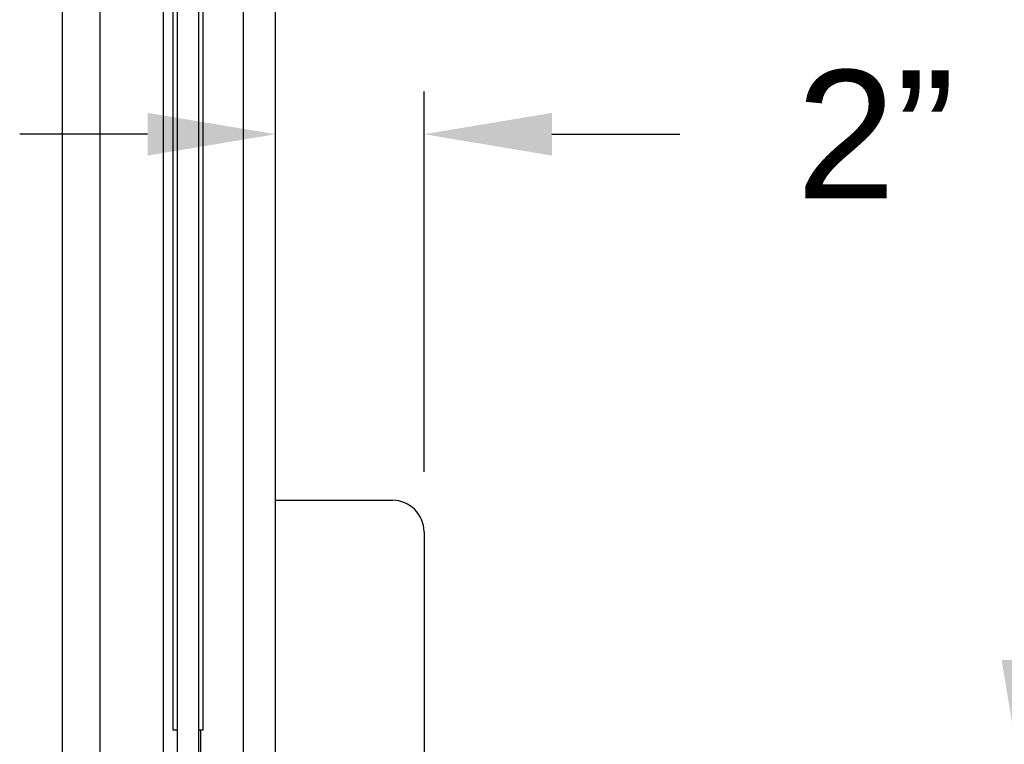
# Model space of a CAD drawing. Header units: inches. Extents: x 144.9 to 238.4, y 214.8 to 247.7.
# Tile 264 of 411: x 185.667 to 186.388, y 240.606 to 241.136. Entities that reach past the tile are written whole.
import ezdxf

# ---------------------------------------------------------------- set-up
doc = ezdxf.new("R2010")
doc.units = ezdxf.units.IN
doc.header["$LTSCALE"] = 0.25
doc.header["$MEASUREMENT"] = 0
doc.layers.add('ANNOTATIONS', color=1, linetype='Continuous')
doc.layers.add('MOTOR LH', color=7, linetype='Continuous')
doc.styles.add('ARIAL', font='arial.ttf', dxfattribs={"height": 0.09375})
doc.dimstyles.new('STANDARD$0', dxfattribs={"dimtxt": 0.09375, "dimasz": 0.09375, "dimexe": 0.03125, "dimexo": 0.046875, "dimgap": 0.09, "dimtad": 0, "dimtih": 1, "dimtoh": 1, "dimdec": 4, "dimzin": 0, "dimdsep": 46, "dimtxsty": 'ARIAL', "dimcen": 0.09, "dimadec": 0, "dimazin": 0, "dimtfac": 1, "dimtdec": 4, "dimtofl": 0, "dimtmove": 0, "dimatfit": 1, "dimfxl": 1, "dimtolj": 1, "dimtzin": 0, "dimarcsym": 0})

# ---------------------------------------------------------------- blocks, each defined once
blk = doc.blocks.new('*D45')
at = {"layer": 'ANNOTATIONS', "color": 0, "lineweight": -2, "transparency": 16777216}
for p, q in [((186.40192, 240.66748), (186.40192, 240.76123)), ((185.93598, 240.57373), (186.43317, 240.57373)), ((185.90376, 239.99474), (186.43317, 239.99474)), ((186.40192, 239.90099), (186.40192, 239.80724))]:
    blk.add_line(p, q, dxfattribs=at)
at = {"layer": 'ANNOTATIONS', "color": 0, "transparency": 16777216}
for points in [[(186.3863, 240.66748), (186.41755, 240.66748), (186.40192, 240.57373)], [(186.3863, 239.90099), (186.41755, 239.90099), (186.40192, 239.99474)]]:
    blk.add_solid(points, dxfattribs=at)
at = {"layer": 'defpoints', "color": 0, "transparency": 16777216}
for p in [(185.88911, 240.57373), (186.40192, 240.57373), (185.85689, 239.99474)]:
    blk.add_point(p, dxfattribs=at)
at = {"layer": 'ANNOTATIONS', "color": 0, "transparency": 16777216, "insert": (186.40192, 240.28031), "char_height": 0.09375, "attachment_point": 5, "style": 'ARIAL'}
blk.add_mtext('\\A1;4 1/2"\\PPHOTOEYE', dxfattribs=at)
blk = doc.blocks.new('*D46')
at = {"layer": 'ANNOTATIONS', "color": 0, "lineweight": -2, "transparency": 16777216}
for p, q in [((185.93598, 241.82521), (187.14876, 241.82521)), ((187.11751, 241.73146), (187.11751, 241.1341)), ((187.11751, 240.08849), (187.11751, 240.70046)), ((185.90376, 239.99474), (187.14876, 239.99474))]:
    blk.add_line(p, q, dxfattribs=at)
at = {"layer": 'ANNOTATIONS', "color": 0, "transparency": 16777216}
for points in [[(187.10188, 241.73146), (187.13313, 241.73146), (187.11751, 241.82521)], [(187.10188, 240.08849), (187.13313, 240.08849), (187.11751, 239.99474)]]:
    blk.add_solid(points, dxfattribs=at)
at = {"layer": 'defpoints', "color": 0, "transparency": 16777216}
for p in [(185.88911, 241.82521), (187.11751, 241.82521), (185.85689, 239.99474)]:
    blk.add_point(p, dxfattribs=at)
at = {"layer": 'ANNOTATIONS', "color": 0, "transparency": 16777216, "insert": (187.11751, 240.91728), "char_height": 0.09375, "attachment_point": 5, "style": 'ARIAL'}
blk.add_mtext('\\A1;51"\\PPHOTOEYE', dxfattribs=at)
blk = doc.blocks.new('*D51')
at = {"layer": 'ANNOTATIONS', "color": 0, "lineweight": -2, "transparency": 16777216}
for p, q in [((185.85444, 240.8312), (185.85444, 241.08355)), ((185.96316, 240.8052), (185.96316, 241.08355)), ((185.76069, 241.0523), (185.66694, 241.0523)), ((186.05691, 241.0523), (186.15066, 241.0523))]:
    blk.add_line(p, q, dxfattribs=at)
at = {"layer": 'ANNOTATIONS', "color": 0, "transparency": 16777216}
for points in [[(185.76069, 241.06792), (185.76069, 241.03667), (185.85444, 241.0523)], [(186.05691, 241.06792), (186.05691, 241.03667), (185.96316, 241.0523)]]:
    blk.add_solid(points, dxfattribs=at)
at = {"layer": 'defpoints', "color": 0, "transparency": 16777216}
for p in [(185.85444, 241.0523), (185.85444, 240.78433), (185.96316, 240.75833)]:
    blk.add_point(p, dxfattribs=at)
at = {"layer": 'ANNOTATIONS', "color": 0, "transparency": 16777216, "insert": (186.29402, 241.0523), "char_height": 0.09375, "attachment_point": 5, "style": 'ARIAL'}
blk.add_mtext('\\A1;2”', dxfattribs=at)
blk = doc.blocks.new('*D54')
at = {"layer": 'ANNOTATIONS', "color": 0, "lineweight": -2, "transparency": 16777216}
for p, q in [((186.19399, 243.84038), (188.02954, 243.84038)), ((187.99829, 243.74663), (187.99829, 242.13499)), ((187.99829, 240.08849), (187.99829, 241.70013)), ((185.94819, 239.99474), (188.02954, 239.99474))]:
    blk.add_line(p, q, dxfattribs=at)
at = {"layer": 'ANNOTATIONS', "color": 0, "transparency": 16777216}
for points in [[(187.98267, 243.74663), (188.01392, 243.74663), (187.99829, 243.84038)], [(187.98267, 240.08849), (188.01392, 240.08849), (187.99829, 239.99474)]]:
    blk.add_solid(points, dxfattribs=at)
at = {"layer": 'defpoints', "color": 0, "transparency": 16777216}
for p in [(186.14712, 243.84038), (187.99829, 243.84038), (185.90132, 239.99474)]:
    blk.add_point(p, dxfattribs=at)
at = {"layer": 'ANNOTATIONS', "color": 0, "transparency": 16777216, "insert": (187.99829, 241.91756), "char_height": 0.09375, "attachment_point": 5, "style": 'ARIAL'}
blk.add_mtext('\\A1;OPENING\\P HEIGHT', dxfattribs=at)

msp = doc.modelspace()

# ---------------------------------------------------------------- linework, layer by layer
at = {"layer": 'MOTOR LH'}
for p, q in [((185.78257, 240.14728), (185.78257, 244.67448)), ((185.79819, 240.01147), (185.79819, 244.67442)), ((185.77944, 240.61603), (185.77944, 244.24884)), ((185.80132, 240.61603), (185.80132, 244.24884)), ((185.69819, 240.3112), (185.69819, 243.99474)), ((185.72554, 243.96317), (185.72554, 240.37017)), ((185.7722, 240.47053), (185.7722, 243.96317)), ((185.83101, 240.36607), (185.83101, 243.75255)), ((185.85444, 240.38911), (185.85444, 243.74704)), ((185.85444, 240.78433), (185.94006, 240.78433)), ((185.96316, 240.76123), (185.96316, 240.38623)), ((185.78257, 240.61603), (185.77944, 240.61603)), ((185.80132, 240.61603), (185.79819, 240.61603)), ((185.79976, 240.54522), (185.79976, 240.61603))]:
    msp.add_line(p, q, dxfattribs=at)
msp.add_arc((185.94006, 240.76123), 0.0231, 0, 90, dxfattribs=at)

# ---------------------------------------------------------------- dimensions: what is measured, and where the dimension line sits
at = {"layer": 'ANNOTATIONS'}
dim = msp.add_linear_dim(base=(187.99829, 243.84038), p1=(185.90132, 239.99474), p2=(186.14712, 243.84038), angle=90, text='OPENING\\P HEIGHT', dimstyle='STANDARD$0', dxfattribs=at)
dim.commit()
dim.dimension.update_dxf_attribs({"geometry": '*D54', "text_midpoint": (187.99829, 241.91756)})
for base, p2, text, picture, middle in [((187.11751, 241.82521), (185.88911, 241.82521), '51"\\PPHOTOEYE', '*D46', (187.11751, 240.91728)), ((186.40192, 240.57373), (185.88911, 240.57373), '4 1/2"\\PPHOTOEYE', '*D45', (186.40192, 240.28031))]:
    dim = msp.add_linear_dim(base=base, p1=(185.85689, 239.99474), p2=p2, angle=90, text=text, dimstyle='STANDARD$0', dxfattribs=at)
    dim.commit()
    dim.dimension.update_dxf_attribs({"geometry": picture, "text_midpoint": middle, "dimtype": 160})
dim = msp.add_linear_dim(base=(185.85444, 241.0523), p1=(185.96316, 240.75833), p2=(185.85444, 240.78433), text='2”', dimstyle='STANDARD$0', dxfattribs=at)
dim.commit()
dim.dimension.update_dxf_attribs({"geometry": '*D51', "text_midpoint": (186.29402, 241.0523), "dimtype": 160})

doc.saveas('drawing.dxf')
